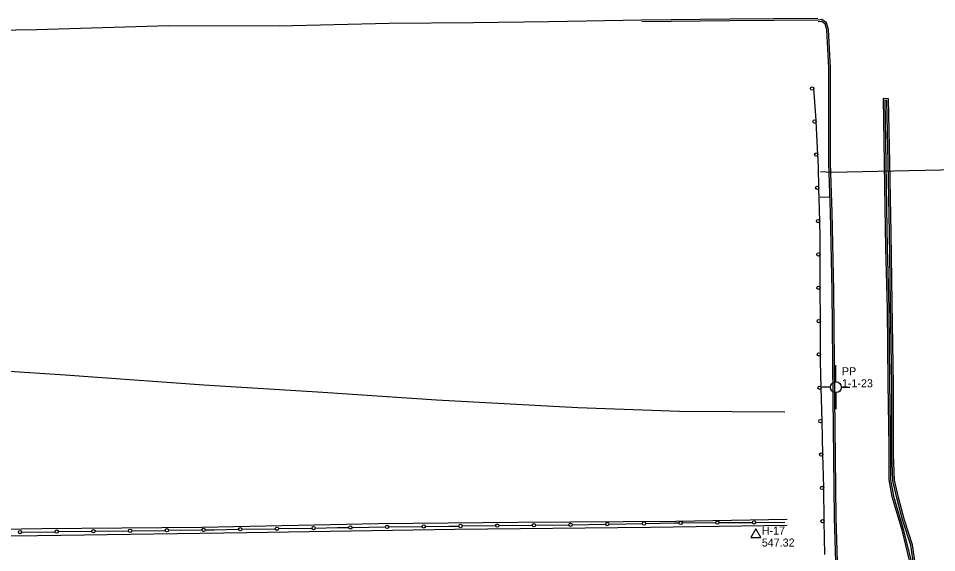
# Model space of a CAD drawing. Extents: x 2402803 to 2427059, y 6985292 to 6997652.
# Drawn here: x 2425998 to 2426548, y 6991512 to 6991833 of the extents above; entities that cross this region are included whole.
import ezdxf

# ---------------------------------------------------------------- set-up
doc = ezdxf.new("R2010")
doc.units = 0
for name, color, linetype in [('p_control ground ctrl', 7, 'Continuous'), ('p_road - paved curb', 7, 'Continuous'), ('p_road bridge end', 7, 'Continuous'), ('p_road guard fences', 7, 'Continuous'), ('p_road guard rails', 7, 'Continuous'), ('p_structure sidewalk', 7, 'Continuous'), ('V7 LEVEL 31', 7, 'Continuous')]:
    doc.layers.add(name, color=color, linetype=linetype)

msp = doc.modelspace()

# ---------------------------------------------------------------- linework, layer by layer
at = {"layer": 'p_control ground ctrl'}
for p, q in [((2426488.03, 6991614.67), (2426488.05, 6991624.67)), ((2426484.79, 6991611.43), (2426479.79, 6991611.44)), ((2426488.03, 6991608.19), (2426488.01, 6991598.19)), ((2426488.03, 6991611.43), (2426488.03, 6991611.47)), ((2426491.27, 6991611.43), (2426496.27, 6991611.42)), ((2426440.06, 6991526.63), (2426437.06, 6991521.43)), ((2426443.06, 6991521.43), (2426440.06, 6991526.63)), ((2426437.06, 6991521.43), (2426443.06, 6991521.43)), ((2426440.06, 6991523.15), (2426440.06, 6991523.19))]:
    msp.add_line(p, q, dxfattribs=at)
msp.add_circle((2426488.03, 6991611.43), 3.24, dxfattribs=at)
at = {"layer": 'p_road - paved curb'}
for points in [[(2426371.81, 6991831.46), (2426315.96, 6991830.34), (2426270.9, 6991829.73), (2426220.32, 6991829.41), (2426154.42, 6991827.74), (2426088.33, 6991828.08), (2426009.11, 6991825.67), (2425947.32, 6991824.73), (2425892.45, 6991823.66), (2425831.57, 6991820.54), (2425777.45, 6991813.78), (2425766.68, 6991813.23), (2425728.7, 6991804.48), (2425672.29, 6991793.11), (2425619.95, 6991784.49), (2425541.53, 6991770.42), (2425482.92, 6991759.88), (2425431.21, 6991750.94), (2425398.84, 6991746.48), (2425373.59, 6991740.41)], [(2426477.23, 6991832.51), (2426424.46, 6991831.97), (2426371.81, 6991831.46)], [(2426477.24, 6991831.51), (2426424.47, 6991830.97), (2426371.82, 6991830.46)], [(2426486.43, 6991195.5), (2426490.56, 6991196.89), (2426492.98, 6991199.57), (2426493.88, 6991205.4), (2426493.42, 6991237.54), (2426492.71, 6991283.66), (2426492.27, 6991321.3), (2426491.75, 6991340.48), (2426491.37, 6991360.05), (2426490.95, 6991409.85), (2426489.69, 6991480.23), (2426488.18, 6991533.1), (2426487.41, 6991605.19), (2426486.7, 6991669.21), (2426485.75, 6991716.37), (2426485.37, 6991727.95), (2426484.86, 6991745.73), (2426484.77, 6991771.06), (2426484.82, 6991802.9), (2426483.64, 6991825.92), (2426482.36, 6991829.75), (2426479.63, 6991831.75), (2426477.24, 6991831.51)], [(2426486.11, 6991196.45), (2426489.99, 6991197.75), (2426492.04, 6991200.02), (2426492.88, 6991205.47), (2426492.42, 6991237.53), (2426491.71, 6991283.65), (2426491.27, 6991321.28), (2426490.75, 6991340.46), (2426490.37, 6991360.04), (2426489.95, 6991409.84), (2426488.69, 6991480.21), (2426487.18, 6991533.08), (2426486.41, 6991605.18), (2426485.7, 6991669.19), (2426484.75, 6991716.34), (2426484.37, 6991727.92), (2426483.86, 6991745.71), (2426483.77, 6991771.06), (2426483.82, 6991802.88), (2426482.65, 6991825.73), (2426481.51, 6991829.13), (2426479.35, 6991830.72), (2426477.34, 6991830.52)], [(2426535.75, 6991504.55), (2426533.86, 6991516.97), (2426529.15, 6991531.7), (2426525.45, 6991545.37), (2426523.14, 6991555.72), (2426522.53, 6991571.33), (2426522.55, 6991612.76), (2426521.79, 6991662.05), (2426521.2, 6991703.75), (2426520.76, 6991724.98), (2426520.26, 6991746.35), (2426519.49, 6991784.34), (2426516.34, 6991784.46), (2426517.02, 6991745.69), (2426517.29, 6991719.12), (2426517.73, 6991694.96), (2426518.72, 6991658.49), (2426519.22, 6991614.09), (2426519.68, 6991575.6), (2426519.63, 6991555.89), (2426521.46, 6991545.95), (2426527.43, 6991526.04), (2426531.99, 6991507.66)], [(2426534.75, 6991504.47), (2426532.88, 6991516.74), (2426528.19, 6991531.42), (2426524.48, 6991545.13), (2426522.14, 6991555.59), (2426521.53, 6991571.31), (2426521.55, 6991612.75), (2426520.79, 6991662.04), (2426520.2, 6991703.73), (2426519.76, 6991724.96), (2426519.26, 6991746.33), (2426518.51, 6991783.38), (2426517.36, 6991783.42), (2426518.02, 6991745.7), (2426518.29, 6991719.13), (2426518.73, 6991694.98), (2426519.72, 6991658.51), (2426520.22, 6991614.1), (2426520.68, 6991575.6), (2426520.63, 6991555.98), (2426522.43, 6991546.18), (2426528.39, 6991526.3), (2426532.98, 6991507.81)], [(2425271.85, 6991694.24), (2425327.96, 6991680.09), (2425374.84, 6991670), (2425412.95, 6991663.27), (2425440.61, 6991659.45), (2425497.59, 6991654.28), (2425541.62, 6991650.88), (2425597.65, 6991648.06), (2425683.3, 6991642.64), (2425757.22, 6991637.86), (2425823.22, 6991633.34), (2425896.23, 6991628.7), (2425962.36, 6991623.03), (2426026.15, 6991618.89), (2426109.37, 6991612.96), (2426180.51, 6991608.46), (2426248.67, 6991603.94), (2426333.4, 6991599.19), (2426394.26, 6991597.13), (2426457.46, 6991596.63)], [(2425274.55, 6991517.59), (2425343.83, 6991518.19), (2425422.19, 6991518.97), (2425496.73, 6991519.95), (2425573.23, 6991520.73), (2425661.44, 6991521.95), (2425735.67, 6991522.82), (2425827.24, 6991524.28), (2425915.21, 6991525.24), (2426012.16, 6991526.68), (2426108.13, 6991527.64), (2426213.75, 6991529.72), (2426297.51, 6991530.6), (2426392.07, 6991531.23), (2426458.87, 6991532.45)], [(2425273.64, 6991512.46), (2425341.42, 6991514.53), (2425408.43, 6991515.36), (2425499.01, 6991516.25), (2425573.58, 6991517.31), (2425639.92, 6991518.13), (2425723.04, 6991519.09), (2425822.41, 6991520.72), (2425907.7, 6991521.56), (2426009.69, 6991522.6), (2426135, 6991524.42), (2426259.67, 6991526.43), (2426376.91, 6991527.51), (2426458.89, 6991528.85)]]:
    msp.add_lwpolyline(points, dxfattribs=at)
at = {"layer": 'p_road bridge end'}
msp.add_lwpolyline([(2426478.85, 6991740.69), (2426485.65, 6991740.42), (2426522.57, 6991741.09), (2426569.77, 6991742.21)], dxfattribs=at)
at = {"layer": 'p_road guard fences'}
for p, q in [((2426044.16, 6991525.15), (2426064.16, 6991525.39)), ((2426066.16, 6991525.41), (2426086.16, 6991525.66)), ((2426088.16, 6991525.68), (2426108.16, 6991525.92)), ((2426132.14, 6991526.3), (2426152.12, 6991526.65)), ((2426154.12, 6991526.68), (2426174.1, 6991527.03)), ((2426198.08, 6991527.41), (2426218.08, 6991527.67)), ((2426220.08, 6991527.7), (2426240.08, 6991527.97)), ((2426264.08, 6991528.27), (2426284.07, 6991528.49)), ((2426286.07, 6991528.51), (2426306.07, 6991528.73)), ((2426308.07, 6991528.75), (2426328.07, 6991528.97)), ((2426330.07, 6991529), (2426350.06, 6991529.35)), ((2426352.06, 6991529.39), (2426372.05, 6991529.75)), ((2426396.04, 6991530.12), (2426416.03, 6991530.27)), ((2426418.03, 6991530.28), (2426438.03, 6991530.43)), ((2426440.03, 6991530.44), (2426457.51, 6991530.57)), ((2426000.17, 6991524.62), (2426020.17, 6991524.86))]:
    msp.add_line(p, q, dxfattribs=at)
for points in [[(2426022.17, 6991524.88), (2426041.92, 6991525.12), (2426042.16, 6991525.12)], [(2426110.16, 6991525.95), (2426115.4, 6991526.01), (2426130.14, 6991526.27)], [(2426176.1, 6991527.06), (2426189.3, 6991527.29), (2426196.08, 6991527.38)], [(2426242.08, 6991527.99), (2426256.12, 6991528.18), (2426262.08, 6991528.25)], [(2426374.05, 6991529.78), (2426391.34, 6991530.09), (2426394.04, 6991530.11)]]:
    msp.add_lwpolyline(points, dxfattribs=at)
for centre in [(2426373.05, 6991529.76), (2426395.04, 6991530.12), (2426417.03, 6991530.28), (2426439.03, 6991530.44), (2425999.17, 6991524.61), (2426021.17, 6991524.87), (2426043.16, 6991525.14), (2426065.16, 6991525.4), (2426087.16, 6991525.67), (2426109.16, 6991525.93), (2426131.14, 6991526.28), (2426153.12, 6991526.66), (2426175.1, 6991527.04), (2426197.08, 6991527.39), (2426219.08, 6991527.69), (2426241.08, 6991527.98), (2426263.08, 6991528.26), (2426285.07, 6991528.5), (2426307.07, 6991528.74), (2426329.07, 6991528.98), (2426351.06, 6991529.37)]:
    msp.add_circle(centre, 1, dxfattribs=at)
at = {"layer": 'p_road guard rails'}
for p, q in [((2426474.78, 6991790.49), (2426474.72, 6991791.31)), ((2426477.22, 6991750.92), (2426476.28, 6991770.74)), ((2426478.3, 6991711.02), (2426477.85, 6991731)), ((2426478.65, 6991671.06), (2426478.56, 6991691.04)), ((2426478.74, 6991651.07), (2426478.65, 6991671.06)), ((2426478.82, 6991631.09), (2426478.74, 6991651.07)), ((2426479.76, 6991591.12), (2426479.25, 6991611.1)), ((2426480.27, 6991571.13), (2426479.76, 6991591.12)), ((2426481.02, 6991531.14), (2426480.71, 6991551.14)), ((2426481.32, 6991511.14), (2426481.02, 6991531.14))]:
    msp.add_line(p, q, dxfattribs=at)
for points in [[(2426476.28, 6991770.74), (2426476.25, 6991771.45), (2426474.78, 6991790.49)], [(2426477.85, 6991731), (2426477.57, 6991743.42), (2426477.22, 6991750.92)], [(2426478.56, 6991691.04), (2426478.52, 6991701.27), (2426478.3, 6991711.02)], [(2426479.25, 6991611.1), (2426478.84, 6991626.9), (2426478.82, 6991631.09)], [(2426480.71, 6991551.14), (2426480.6, 6991558.41), (2426480.27, 6991571.13)]]:
    msp.add_lwpolyline(points, dxfattribs=at)
for centre in [(2426473.79, 6991790.41), (2426475.28, 6991770.69), (2426476.22, 6991750.87), (2426476.85, 6991730.98), (2426477.3, 6991711), (2426477.56, 6991691.04), (2426477.65, 6991671.05), (2426477.74, 6991651.07), (2426477.82, 6991631.09), (2426478.25, 6991611.08), (2426478.76, 6991591.09), (2426479.27, 6991571.1), (2426479.71, 6991551.12), (2426480.02, 6991531.13)]:
    msp.add_circle(centre, 1, dxfattribs=at)
at = {"layer": 'p_structure sidewalk'}
msp.add_lwpolyline([(2426484.34, 6991725.14), (2426478.6, 6991725.37)], dxfattribs=at)

# ---------------------------------------------------------------- texts
at = {"layer": 'p_control ground ctrl'}
for s, p in [('  PP', (2426488.05, 6991618.6)), ('  1-1-23', (2426488.05, 6991611.4)), ('  H-17', (2426440.06, 6991523.15))]:
    msp.add_text(s, height=4.8, dxfattribs=at).set_placement(p)
at = {"layer": 'V7 LEVEL 31'}
msp.add_text('  547.32', height=4.8, dxfattribs=at).set_placement((2426440.06, 6991515.95))

doc.saveas('drawing.dxf')
